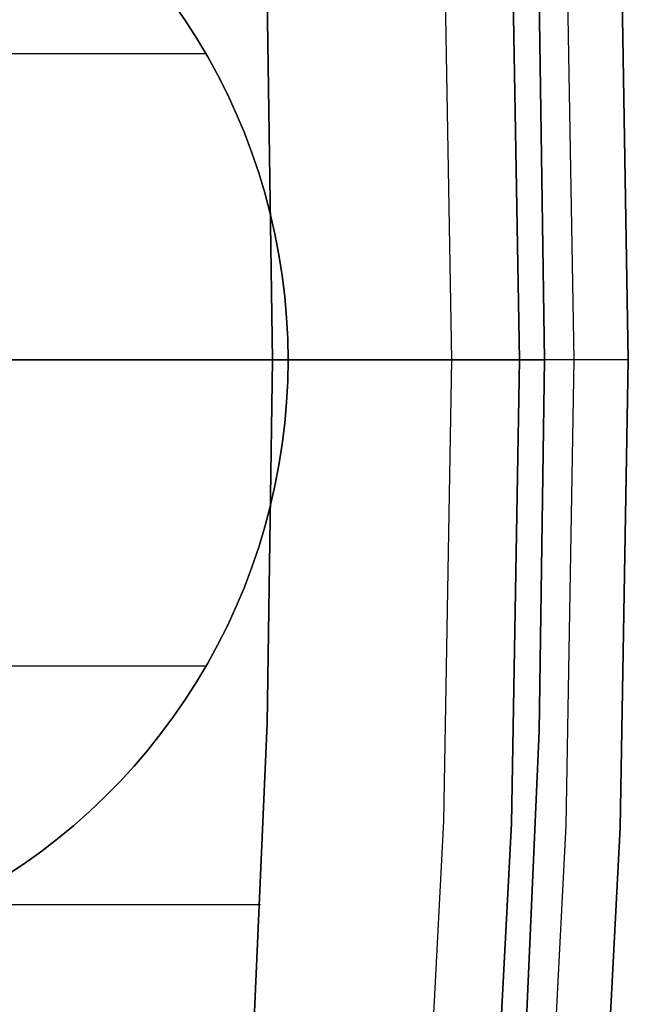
# Model space of a CAD drawing. Header units: millimetres. Extents: x 7986 to 9191, y -11326 to -10283.
# Tile 297 of 312: x 8683.49 to 8687.96, y -10670.55 to -10663.31. Entities that reach past the tile are written whole.
import ezdxf

# ---------------------------------------------------------------- set-up
doc = ezdxf.new("R2010")
doc.units = ezdxf.units.MM
doc.layers.add('BLANCO METALICO', color=7, linetype='Continuous', true_color=0xededed)

msp = doc.modelspace()

# ---------------------------------------------------------------- linework, layer by layer
at = {"layer": 'BLANCO METALICO'}
for p, q in [((8687.1627, -10665.8112, 143.5815), (8687.1039, -10662.4045, 143.5815)), ((8687.1039, -10662.4045, 141.9653), (8687.1627, -10665.8112, 141.9653)), ((8687.1627, -10665.8112, 142.7734), (8687.1039, -10662.4045, 142.7734)), ((8687.1039, -10662.4045, 140.4653), (8687.1627, -10665.8112, 140.4653)), ((8687.5037, -10662.3907, 143.5815), (8687.5627, -10665.8112, 143.5815)), ((8687.9034, -10662.3769, 143.5815), (8687.9627, -10665.8112, 143.5815)), ((8687.9627, -10665.8112, 141.9653), (8687.9034, -10662.3769, 141.9653)), ((8687.9627, -10665.8112, 140.4653), (8687.9034, -10662.3769, 140.4653)), ((8687.9034, -10662.3769, 142.7734), (8687.9627, -10665.8112, 142.7734)), ((8687.9034, -10662.3769, 141.2153), (8687.9627, -10665.8112, 141.2153)), ((8686.6042, -10662.4217, 139.1653), (8686.6627, -10665.8112, 139.1653)), ((8686.6042, -10662.4217, 139.9653), (8686.6627, -10665.8112, 139.9653)), ((8685.3476, -10665.8112, 162.0815), (8685.3088, -10663.1416, 162.0815)), ((8685.3088, -10663.1416, 159.5815), (8685.3476, -10665.8112, 159.5815)), ((8685.3088, -10663.1416, 160.8315), (8685.3476, -10665.8112, 160.8315)), ((8687.3476, -10665.8112, 159.5815), (8687.308, -10663.0834, 159.5815)), ((8687.308, -10663.0834, 162.0815), (8687.3476, -10665.8112, 162.0815)), ((8687.3476, -10665.8112, 156.5815), (8687.308, -10663.0834, 156.5815)), ((8687.3476, -10665.8112, 160.8315), (8687.308, -10663.0834, 160.8315)), ((8687.308, -10663.0834, 158.0815), (8687.3476, -10665.8112, 158.0815)), ((8684.7097, -10663.3192, 146.5815), (8684.6215, -10663.1914, 146.5815)), ((8684.6215, -10663.1914, 156.5815), (8684.7097, -10663.3192, 156.5815)), ((8684.6215, -10663.1914, 151.5815), (8684.7097, -10663.3192, 151.5815)), ((8684.7935, -10663.4501, 146.5815), (8684.7097, -10663.3192, 146.5815)), ((8684.7097, -10663.3192, 156.5815), (8684.7935, -10663.4501, 156.5815)), ((8684.7097, -10663.3192, 151.5815), (8684.7935, -10663.4501, 151.5815)), ((8684.8727, -10663.5837, 146.5815), (8684.7935, -10663.4501, 146.5815)), ((8684.7935, -10663.4501, 156.5815), (8684.8727, -10663.5837, 156.5815)), ((8684.7935, -10663.4501, 151.5815), (8684.8727, -10663.5837, 151.5815)), ((8684.8598, -10663.5612, 146.5815), (8682.0524, -10663.5612, 146.5815)), ((8684.9473, -10663.72, 146.5815), (8684.8727, -10663.5837, 146.5815)), ((8684.8727, -10663.5837, 156.5815), (8684.9473, -10663.72, 156.5815)), ((8684.8727, -10663.5837, 151.5815), (8684.9473, -10663.72, 151.5815)), ((8685.0171, -10663.8588, 146.5815), (8684.9473, -10663.72, 146.5815)), ((8684.9473, -10663.72, 156.5815), (8685.0171, -10663.8588, 156.5815)), ((8684.9473, -10663.72, 151.5815), (8685.0171, -10663.8588, 151.5815)), ((8685.0821, -10663.9999, 146.5815), (8685.0171, -10663.8588, 146.5815)), ((8685.0171, -10663.8588, 156.5815), (8685.0821, -10663.9999, 156.5815)), ((8685.0171, -10663.8588, 151.5815), (8685.0821, -10663.9999, 151.5815)), ((8685.1421, -10664.1431, 146.5815), (8685.0821, -10663.9999, 146.5815)), ((8685.0821, -10663.9999, 156.5815), (8685.1421, -10664.1431, 156.5815)), ((8685.0821, -10663.9999, 151.5815), (8685.1421, -10664.1431, 151.5815)), ((8685.1972, -10664.2884, 146.5815), (8685.1421, -10664.1431, 146.5815)), ((8685.1421, -10664.1431, 156.5815), (8685.1972, -10664.2884, 156.5815)), ((8685.1421, -10664.1431, 151.5815), (8685.1972, -10664.2884, 151.5815)), ((8685.2472, -10664.4354, 146.5815), (8685.1972, -10664.2884, 146.5815)), ((8685.1972, -10664.2884, 156.5815), (8685.2472, -10664.4354, 156.5815)), ((8685.1972, -10664.2884, 151.5815), (8685.2472, -10664.4354, 151.5815)), ((8685.2922, -10664.5841, 146.5815), (8685.2472, -10664.4354, 146.5815)), ((8685.2472, -10664.4354, 156.5815), (8685.2922, -10664.5841, 156.5815)), ((8685.2472, -10664.4354, 151.5815), (8685.2922, -10664.5841, 151.5815)), ((8685.332, -10664.7343, 146.5815), (8685.2922, -10664.5841, 146.5815)), ((8685.2922, -10664.5841, 156.5815), (8685.332, -10664.7343, 156.5815)), ((8685.2922, -10664.5841, 151.5815), (8685.332, -10664.7343, 151.5815)), ((8685.3665, -10664.8858, 146.5815), (8685.332, -10664.7343, 146.5815)), ((8685.332, -10664.7343, 156.5815), (8685.3665, -10664.8858, 156.5815)), ((8685.332, -10664.7343, 151.5815), (8685.3665, -10664.8858, 151.5815)), ((8685.3958, -10665.0383, 146.5815), (8685.3665, -10664.8858, 146.5815)), ((8685.3665, -10664.8858, 156.5815), (8685.3958, -10665.0383, 156.5815)), ((8685.3665, -10664.8858, 151.5815), (8685.3958, -10665.0383, 151.5815)), ((8685.4199, -10665.1918, 146.5815), (8685.3958, -10665.0383, 146.5815)), ((8685.3958, -10665.0383, 156.5815), (8685.4199, -10665.1918, 156.5815)), ((8685.3958, -10665.0383, 151.5815), (8685.4199, -10665.1918, 151.5815)), ((8685.4386, -10665.346, 146.5815), (8685.4199, -10665.1918, 146.5815)), ((8685.4199, -10665.1918, 156.5815), (8685.4386, -10665.346, 156.5815)), ((8685.4199, -10665.1918, 151.5815), (8685.4386, -10665.346, 151.5815)), ((8685.452, -10665.5008, 146.5815), (8685.4386, -10665.346, 146.5815)), ((8685.4386, -10665.346, 156.5815), (8685.452, -10665.5008, 156.5815)), ((8685.4386, -10665.346, 151.5815), (8685.452, -10665.5008, 151.5815)), ((8685.46, -10665.6559, 146.5815), (8685.452, -10665.5008, 146.5815)), ((8685.452, -10665.5008, 156.5815), (8685.46, -10665.6559, 156.5815)), ((8685.452, -10665.5008, 151.5815), (8685.46, -10665.6559, 151.5815)), ((8685.4627, -10665.8112, 146.5815), (8685.46, -10665.6559, 146.5815)), ((8685.46, -10665.6559, 156.5815), (8685.4627, -10665.8112, 156.5815)), ((8685.46, -10665.6559, 151.5815), (8685.4627, -10665.8112, 151.5815)), ((8613.4627, -10665.8112, 139.9653), (8686.6627, -10665.8112, 139.9653)), ((8686.6627, -10665.8112, 139.1653), (8613.9627, -10665.8112, 139.1653)), ((8685.3476, -10665.8112, 159.5815), (8682.9627, -10665.8112, 159.5815)), ((8683.4627, -10665.8112, 146.5815), (8685.4627, -10665.8112, 146.5815)), ((8685.3476, -10665.8112, 159.5815), (8685.3088, -10668.4809, 159.5815)), ((8685.3088, -10668.4809, 162.0815), (8685.3476, -10665.8112, 162.0815)), ((8685.3088, -10668.4809, 160.8315), (8685.3476, -10665.8112, 160.8315)), ((8685.3476, -10665.8112, 162.0815), (8685.3476, -10665.8112, 159.5815)), ((8687.3476, -10665.8112, 162.0815), (8685.3476, -10665.8112, 162.0815)), ((8685.4627, -10665.8112, 156.5815), (8685.46, -10665.9665, 156.5815)), ((8685.46, -10665.9665, 146.5815), (8685.4627, -10665.8112, 146.5815)), ((8685.46, -10665.9665, 151.5815), (8685.4627, -10665.8112, 151.5815)), ((8685.4627, -10665.8112, 146.5815), (8685.4627, -10665.8112, 156.5815)), ((8685.4627, -10665.8112, 156.5815), (8687.3476, -10665.8112, 156.5815)), ((8686.6627, -10665.8112, 139.1653), (8686.6042, -10669.2007, 139.1653)), ((8686.6627, -10665.8112, 139.9653), (8686.6042, -10669.2007, 139.9653)), ((8686.7071, -10665.8112, 139.1661), (8686.6627, -10665.8112, 139.1653)), ((8686.6627, -10665.8112, 139.9653), (8686.6798, -10665.8112, 139.9656)), ((8686.6798, -10665.8112, 139.9656), (8686.6968, -10665.8112, 139.9665)), ((8686.6968, -10665.8112, 139.9665), (8686.7139, -10665.8112, 139.9679)), ((8686.7514, -10665.8112, 139.1683), (8686.7071, -10665.8112, 139.1661)), ((8686.7139, -10665.8112, 139.9679), (8686.7308, -10665.8112, 139.97)), ((8686.7308, -10665.8112, 139.97), (8686.7477, -10665.8112, 139.9726)), ((8686.7477, -10665.8112, 139.9726), (8686.7644, -10665.8112, 139.9758)), ((8686.7957, -10665.8112, 139.1721), (8686.7514, -10665.8112, 139.1683)), ((8686.7644, -10665.8112, 139.9758), (8686.7811, -10665.8112, 139.9795)), ((8686.7811, -10665.8112, 139.9795), (8686.7976, -10665.8112, 139.9838)), ((8686.8397, -10665.8112, 139.1774), (8686.7957, -10665.8112, 139.1721)), ((8686.7976, -10665.8112, 139.9838), (8686.814, -10665.8112, 139.9887)), ((8686.814, -10665.8112, 139.9887), (8686.8302, -10665.8112, 139.9942)), ((8686.8302, -10665.8112, 139.9942), (8686.8461, -10665.8112, 140.0002)), ((8686.8836, -10665.8112, 139.1842), (8686.8397, -10665.8112, 139.1774)), ((8686.8461, -10665.8112, 140.0002), (8686.8619, -10665.8112, 140.0067)), ((8686.8619, -10665.8112, 140.0067), (8686.8775, -10665.8112, 140.0138)), ((8686.8775, -10665.8112, 140.0138), (8686.8928, -10665.8112, 140.0214)), ((8686.9272, -10665.8112, 139.1925), (8686.8836, -10665.8112, 139.1842)), ((8686.8928, -10665.8112, 140.0214), (8686.9078, -10665.8112, 140.0295)), ((8686.9078, -10665.8112, 140.0295), (8686.9225, -10665.8112, 140.0381)), ((8686.9225, -10665.8112, 140.0381), (8686.9369, -10665.8112, 140.0472)), ((8686.9705, -10665.8112, 139.2023), (8686.9272, -10665.8112, 139.1925)), ((8686.9369, -10665.8112, 140.0472), (8686.9511, -10665.8112, 140.0568)), ((8686.9511, -10665.8112, 140.0568), (8686.9648, -10665.8112, 140.0669)), ((8686.9648, -10665.8112, 140.0669), (8686.9783, -10665.8112, 140.0774)), ((8687.0135, -10665.8112, 139.2135), (8686.9705, -10665.8112, 139.2023)), ((8686.9783, -10665.8112, 140.0774), (8686.9913, -10665.8112, 140.0884)), ((8686.9913, -10665.8112, 140.0884), (8687.004, -10665.8112, 140.0999)), ((8687.004, -10665.8112, 140.0999), (8687.0163, -10665.8112, 140.1117)), ((8687.056, -10665.8112, 139.2262), (8687.0135, -10665.8112, 139.2135)), ((8687.0163, -10665.8112, 140.1117), (8687.0281, -10665.8112, 140.124)), ((8687.0281, -10665.8112, 140.124), (8687.0396, -10665.8112, 140.1367)), ((8687.0396, -10665.8112, 140.1367), (8687.0506, -10665.8112, 140.1498)), ((8687.0506, -10665.8112, 140.1498), (8687.0611, -10665.8112, 140.1632)), ((8687.0981, -10665.8112, 139.2404), (8687.056, -10665.8112, 139.2262)), ((8687.0611, -10665.8112, 140.1632), (8687.0712, -10665.8112, 140.177)), ((8687.0712, -10665.8112, 140.177), (8687.0808, -10665.8112, 140.1911)), ((8687.0808, -10665.8112, 140.1911), (8687.0899, -10665.8112, 140.2055)), ((8687.0899, -10665.8112, 140.2055), (8687.0986, -10665.8112, 140.2202)), ((8687.1396, -10665.8112, 139.2559), (8687.0981, -10665.8112, 139.2404)), ((8687.0986, -10665.8112, 140.2202), (8687.1067, -10665.8112, 140.2353)), ((8687.1039, -10669.218, 143.5815), (8687.1627, -10665.8112, 143.5815)), ((8687.1627, -10665.8112, 141.9653), (8687.1039, -10669.218, 141.9653)), ((8687.1039, -10669.218, 142.7734), (8687.1627, -10665.8112, 142.7734)), ((8687.1627, -10665.8112, 140.4653), (8687.1039, -10669.218, 140.4653)), ((8687.1067, -10665.8112, 140.2353), (8687.1143, -10665.8112, 140.2506)), ((8687.1143, -10665.8112, 140.2506), (8687.1213, -10665.8112, 140.2661)), ((8687.1213, -10665.8112, 140.2661), (8687.1279, -10665.8112, 140.2819)), ((8687.1279, -10665.8112, 140.2819), (8687.1339, -10665.8112, 140.2979)), ((8687.1339, -10665.8112, 140.2979), (8687.1393, -10665.8112, 140.314)), ((8687.1393, -10665.8112, 140.314), (8687.1442, -10665.8112, 140.3304)), ((8687.1806, -10665.8112, 139.2729), (8687.1396, -10665.8112, 139.2559)), ((8687.1442, -10665.8112, 140.3304), (8687.1485, -10665.8112, 140.3469)), ((8687.1485, -10665.8112, 140.3469), (8687.1523, -10665.8112, 140.3636)), ((8687.1523, -10665.8112, 140.3636), (8687.1554, -10665.8112, 140.3803)), ((8687.1554, -10665.8112, 140.3803), (8687.1581, -10665.8112, 140.3972)), ((8687.1581, -10665.8112, 140.3972), (8687.1601, -10665.8112, 140.4142)), ((8687.1601, -10665.8112, 140.4142), (8687.1616, -10665.8112, 140.4312)), ((8687.1616, -10665.8112, 140.4312), (8687.1624, -10665.8112, 140.4482)), ((8687.1624, -10665.8112, 140.4482), (8687.1627, -10665.8112, 140.4653)), ((8687.9627, -10665.8112, 143.5815), (8687.1627, -10665.8112, 143.5815)), ((8687.1627, -10665.8112, 143.5815), (8687.1627, -10665.8112, 141.9653)), ((8687.1627, -10665.8112, 140.4653), (8687.1627, -10665.8112, 141.9653)), ((8687.221, -10665.8112, 139.2913), (8687.1806, -10665.8112, 139.2729)), ((8687.2608, -10665.8112, 139.3111), (8687.221, -10665.8112, 139.2913)), ((8687.2999, -10665.8112, 139.3321), (8687.2608, -10665.8112, 139.3111)), ((8687.3382, -10665.8112, 139.3546), (8687.2999, -10665.8112, 139.3321)), ((8687.3476, -10665.8112, 162.0815), (8687.308, -10668.539, 162.0815)), ((8687.308, -10668.539, 159.5815), (8687.3476, -10665.8112, 159.5815)), ((8687.308, -10668.539, 156.5815), (8687.3476, -10665.8112, 156.5815)), ((8687.3476, -10665.8112, 160.8315), (8687.308, -10668.539, 160.8315)), ((8687.308, -10668.539, 158.0815), (8687.3476, -10665.8112, 158.0815)), ((8687.3757, -10665.8112, 139.3783), (8687.3382, -10665.8112, 139.3546)), ((8687.3476, -10665.8112, 159.5815), (8687.3476, -10665.8112, 162.0815)), ((8687.3476, -10665.8112, 156.5815), (8687.3476, -10665.8112, 159.5815)), ((8687.4124, -10665.8112, 139.4032), (8687.3757, -10665.8112, 139.3783)), ((8687.4482, -10665.8112, 139.4295), (8687.4124, -10665.8112, 139.4032)), ((8687.4831, -10665.8112, 139.4569), (8687.4482, -10665.8112, 139.4295)), ((8687.5171, -10665.8112, 139.4855), (8687.4831, -10665.8112, 139.4569)), ((8687.5627, -10665.8112, 143.5815), (8687.5037, -10669.2318, 143.5815)), ((8687.55, -10665.8112, 139.5152), (8687.5171, -10665.8112, 139.4855)), ((8687.582, -10665.8112, 139.5461), (8687.55, -10665.8112, 139.5152)), ((8687.6128, -10665.8112, 139.578), (8687.582, -10665.8112, 139.5461)), ((8687.6425, -10665.8112, 139.6109), (8687.6128, -10665.8112, 139.578)), ((8687.6711, -10665.8112, 139.6449), (8687.6425, -10665.8112, 139.6109)), ((8687.6986, -10665.8112, 139.6798), (8687.6711, -10665.8112, 139.6449)), ((8687.7248, -10665.8112, 139.7156), (8687.6986, -10665.8112, 139.6798)), ((8687.7498, -10665.8112, 139.7523), (8687.7248, -10665.8112, 139.7156)), ((8687.7735, -10665.8112, 139.7898), (8687.7498, -10665.8112, 139.7523)), ((8687.7959, -10665.8112, 139.8282), (8687.7735, -10665.8112, 139.7898)), ((8687.817, -10665.8112, 139.8672), (8687.7959, -10665.8112, 139.8282)), ((8687.8367, -10665.8112, 139.907), (8687.817, -10665.8112, 139.8672)), ((8687.8551, -10665.8112, 139.9474), (8687.8367, -10665.8112, 139.907)), ((8687.8721, -10665.8112, 139.9884), (8687.8551, -10665.8112, 139.9474)), ((8687.8877, -10665.8112, 140.03), (8687.8721, -10665.8112, 139.9884)), ((8687.9018, -10665.8112, 140.072), (8687.8877, -10665.8112, 140.03)), ((8687.9145, -10665.8112, 140.1146), (8687.9018, -10665.8112, 140.072)), ((8687.9627, -10665.8112, 143.5815), (8687.9034, -10669.2456, 143.5815)), ((8687.9034, -10669.2456, 141.9653), (8687.9627, -10665.8112, 141.9653)), ((8687.9034, -10669.2456, 140.4653), (8687.9627, -10665.8112, 140.4653)), ((8687.9627, -10665.8112, 142.7734), (8687.9034, -10669.2456, 142.7734)), ((8687.9627, -10665.8112, 141.2153), (8687.9034, -10669.2456, 141.2153)), ((8687.9258, -10665.8112, 140.1575), (8687.9145, -10665.8112, 140.1146)), ((8687.9355, -10665.8112, 140.2008), (8687.9258, -10665.8112, 140.1575)), ((8687.9438, -10665.8112, 140.2444), (8687.9355, -10665.8112, 140.2008)), ((8687.9506, -10665.8112, 140.2883), (8687.9438, -10665.8112, 140.2444)), ((8687.9559, -10665.8112, 140.3324), (8687.9506, -10665.8112, 140.2883)), ((8687.9597, -10665.8112, 140.3766), (8687.9559, -10665.8112, 140.3324)), ((8687.962, -10665.8112, 140.4209), (8687.9597, -10665.8112, 140.3766)), ((8687.9627, -10665.8112, 140.4653), (8687.962, -10665.8112, 140.4209)), ((8687.9627, -10665.8112, 141.9653), (8687.9627, -10665.8112, 143.5815)), ((8687.9627, -10665.8112, 141.9653), (8687.9627, -10665.8112, 140.4653)), ((8685.46, -10665.9665, 156.5815), (8685.452, -10666.1217, 156.5815)), ((8685.452, -10666.1217, 146.5815), (8685.46, -10665.9665, 146.5815)), ((8685.452, -10666.1217, 151.5815), (8685.46, -10665.9665, 151.5815)), ((8685.452, -10666.1217, 156.5815), (8685.4386, -10666.2765, 156.5815)), ((8685.4386, -10666.2765, 146.5815), (8685.452, -10666.1217, 146.5815)), ((8685.4386, -10666.2765, 151.5815), (8685.452, -10666.1217, 151.5815)), ((8685.4386, -10666.2765, 156.5815), (8685.4199, -10666.4307, 156.5815)), ((8685.4199, -10666.4307, 146.5815), (8685.4386, -10666.2765, 146.5815)), ((8685.4199, -10666.4307, 151.5815), (8685.4386, -10666.2765, 151.5815)), ((8685.4199, -10666.4307, 156.5815), (8685.3958, -10666.5841, 156.5815)), ((8685.3958, -10666.5841, 146.5815), (8685.4199, -10666.4307, 146.5815)), ((8685.3958, -10666.5841, 151.5815), (8685.4199, -10666.4307, 151.5815)), ((8685.3958, -10666.5841, 156.5815), (8685.3665, -10666.7367, 156.5815)), ((8685.3665, -10666.7367, 146.5815), (8685.3958, -10666.5841, 146.5815)), ((8685.3665, -10666.7367, 151.5815), (8685.3958, -10666.5841, 151.5815)), ((8685.3665, -10666.7367, 156.5815), (8685.332, -10666.8881, 156.5815)), ((8685.332, -10666.8881, 146.5815), (8685.3665, -10666.7367, 146.5815)), ((8685.332, -10666.8881, 151.5815), (8685.3665, -10666.7367, 151.5815)), ((8685.332, -10666.8881, 156.5815), (8685.2922, -10667.0383, 156.5815)), ((8685.2922, -10667.0383, 146.5815), (8685.332, -10666.8881, 146.5815)), ((8685.2922, -10667.0383, 151.5815), (8685.332, -10666.8881, 151.5815)), ((8685.2922, -10667.0383, 156.5815), (8685.2472, -10667.187, 156.5815)), ((8685.2472, -10667.187, 146.5815), (8685.2922, -10667.0383, 146.5815)), ((8685.2472, -10667.187, 151.5815), (8685.2922, -10667.0383, 151.5815)), ((8685.2472, -10667.187, 156.5815), (8685.1972, -10667.3341, 156.5815)), ((8685.1972, -10667.3341, 146.5815), (8685.2472, -10667.187, 146.5815)), ((8685.1972, -10667.3341, 151.5815), (8685.2472, -10667.187, 151.5815)), ((8685.1972, -10667.3341, 156.5815), (8685.1421, -10667.4793, 156.5815)), ((8685.1421, -10667.4793, 146.5815), (8685.1972, -10667.3341, 146.5815)), ((8685.1421, -10667.4793, 151.5815), (8685.1972, -10667.3341, 151.5815)), ((8685.1421, -10667.4793, 156.5815), (8685.0821, -10667.6226, 156.5815)), ((8685.0821, -10667.6226, 146.5815), (8685.1421, -10667.4793, 146.5815)), ((8685.0821, -10667.6226, 151.5815), (8685.1421, -10667.4793, 151.5815)), ((8685.0821, -10667.6226, 156.5815), (8685.0171, -10667.7637, 156.5815)), ((8685.0171, -10667.7637, 146.5815), (8685.0821, -10667.6226, 146.5815)), ((8685.0171, -10667.7637, 151.5815), (8685.0821, -10667.6226, 151.5815)), ((8685.0171, -10667.7637, 156.5815), (8684.9473, -10667.9025, 156.5815)), ((8684.9473, -10667.9025, 146.5815), (8685.0171, -10667.7637, 146.5815)), ((8684.9473, -10667.9025, 151.5815), (8685.0171, -10667.7637, 151.5815)), ((8684.9473, -10667.9025, 156.5815), (8684.8727, -10668.0388, 156.5815)), ((8684.8727, -10668.0388, 146.5815), (8684.9473, -10667.9025, 146.5815)), ((8684.8727, -10668.0388, 151.5815), (8684.9473, -10667.9025, 151.5815)), ((8684.8598, -10668.0612, 146.5815), (8682.0524, -10668.0612, 146.5815)), ((8684.8727, -10668.0388, 156.5815), (8684.7935, -10668.1724, 156.5815)), ((8684.7935, -10668.1724, 146.5815), (8684.8727, -10668.0388, 146.5815)), ((8684.7935, -10668.1724, 151.5815), (8684.8727, -10668.0388, 151.5815)), ((8684.7935, -10668.1724, 156.5815), (8684.7097, -10668.3032, 156.5815)), ((8684.7097, -10668.3032, 146.5815), (8684.7935, -10668.1724, 146.5815)), ((8684.7097, -10668.3032, 151.5815), (8684.7935, -10668.1724, 151.5815)), ((8684.7097, -10668.3032, 156.5815), (8684.6215, -10668.4311, 156.5815)), ((8684.6215, -10668.4311, 146.5815), (8684.7097, -10668.3032, 146.5815)), ((8684.6215, -10668.4311, 151.5815), (8684.7097, -10668.3032, 151.5815)), ((8684.6215, -10668.4311, 156.5815), (8684.5289, -10668.5558, 156.5815)), ((8684.5289, -10668.5558, 146.5815), (8684.6215, -10668.4311, 146.5815)), ((8684.5289, -10668.5558, 151.5815), (8684.6215, -10668.4311, 151.5815)), ((8685.3088, -10668.4809, 159.5815), (8685.1925, -10671.1483, 159.5815)), ((8685.1925, -10671.1483, 162.0815), (8685.3088, -10668.4809, 162.0815)), ((8685.1925, -10671.1483, 160.8315), (8685.3088, -10668.4809, 160.8315)), ((8684.5289, -10668.5558, 156.5815), (8684.432, -10668.6772, 156.5815)), ((8684.432, -10668.6772, 146.5815), (8684.5289, -10668.5558, 146.5815)), ((8684.432, -10668.6772, 151.5815), (8684.5289, -10668.5558, 151.5815)), ((8687.308, -10668.539, 162.0815), (8687.1891, -10671.2645, 162.0815)), ((8687.1891, -10671.2645, 159.5815), (8687.308, -10668.539, 159.5815)), ((8687.1891, -10671.2645, 156.5815), (8687.308, -10668.539, 156.5815)), ((8687.308, -10668.539, 160.8315), (8687.1891, -10671.2645, 160.8315)), ((8687.1891, -10671.2645, 158.0815), (8687.308, -10668.539, 158.0815)), ((8684.432, -10668.6772, 156.5815), (8684.331, -10668.7953, 156.5815)), ((8684.331, -10668.7953, 146.5815), (8684.432, -10668.6772, 146.5815)), ((8684.331, -10668.7953, 151.5815), (8684.432, -10668.6772, 151.5815)), ((8684.331, -10668.7953, 156.5815), (8684.226, -10668.9098, 156.5815)), ((8684.226, -10668.9098, 146.5815), (8684.331, -10668.7953, 146.5815)), ((8684.226, -10668.9098, 151.5815), (8684.331, -10668.7953, 151.5815)), ((8684.226, -10668.9098, 156.5815), (8684.1171, -10669.0206, 156.5815)), ((8684.1171, -10669.0206, 146.5815), (8684.226, -10668.9098, 146.5815)), ((8684.1171, -10669.0206, 151.5815), (8684.226, -10668.9098, 151.5815)), ((8684.1171, -10669.0206, 156.5815), (8684.0045, -10669.1275, 156.5815)), ((8684.0045, -10669.1275, 146.5815), (8684.1171, -10669.0206, 146.5815)), ((8684.0045, -10669.1275, 151.5815), (8684.1171, -10669.0206, 151.5815)), ((8684.0045, -10669.1275, 156.5815), (8683.8882, -10669.2305, 156.5815)), ((8683.8882, -10669.2305, 146.5815), (8684.0045, -10669.1275, 146.5815)), ((8683.8882, -10669.2305, 151.5815), (8684.0045, -10669.1275, 151.5815)), ((8686.6042, -10669.2007, 139.1653), (8686.4287, -10672.5862, 139.1653)), ((8686.6042, -10669.2007, 139.9653), (8686.4287, -10672.5862, 139.9653)), ((8686.9275, -10672.6207, 143.5815), (8687.1039, -10669.218, 143.5815)), ((8687.1039, -10669.218, 141.9653), (8686.9275, -10672.6207, 141.9653)), ((8686.9275, -10672.6207, 142.7734), (8687.1039, -10669.218, 142.7734)), ((8687.1039, -10669.218, 140.4653), (8686.9275, -10672.6207, 140.4653)), ((8683.8882, -10669.2305, 156.5815), (8683.7684, -10669.3295, 156.5815)), ((8683.7684, -10669.3295, 146.5815), (8683.8882, -10669.2305, 146.5815)), ((8683.7684, -10669.3295, 151.5815), (8683.8882, -10669.2305, 151.5815)), ((8687.5037, -10669.2318, 143.5815), (8687.3266, -10672.6482, 143.5815)), ((8687.9034, -10669.2456, 143.5815), (8687.7256, -10672.6758, 143.5815)), ((8687.7256, -10672.6758, 141.9653), (8687.9034, -10669.2456, 141.9653)), ((8687.7256, -10672.6758, 140.4653), (8687.9034, -10669.2456, 140.4653)), ((8687.9034, -10669.2456, 142.7734), (8687.7256, -10672.6758, 142.7734)), ((8687.9034, -10669.2456, 141.2153), (8687.7256, -10672.6758, 141.2153)), ((8683.7684, -10669.3295, 156.5815), (8683.6453, -10669.4242, 156.5815)), ((8683.6453, -10669.4242, 146.5815), (8683.7684, -10669.3295, 146.5815)), ((8683.6453, -10669.4242, 151.5815), (8683.7684, -10669.3295, 151.5815)), ((8683.6453, -10669.4242, 156.5815), (8683.519, -10669.5147, 156.5815)), ((8683.519, -10669.5147, 146.5815), (8683.6453, -10669.4242, 146.5815)), ((8683.519, -10669.5147, 151.5815), (8683.6453, -10669.4242, 151.5815)), ((8683.519, -10669.5147, 156.5815), (8683.3897, -10669.6007, 156.5815)), ((8683.3897, -10669.6007, 146.5815), (8683.519, -10669.5147, 146.5815)), ((8683.3897, -10669.6007, 151.5815), (8683.519, -10669.5147, 151.5815)), ((8675.4627, -10669.8112, 159.5815), (8685.2605, -10669.8112, 159.5815))]:
    msp.add_line(p, q, dxfattribs=at)

doc.saveas('drawing.dxf')
